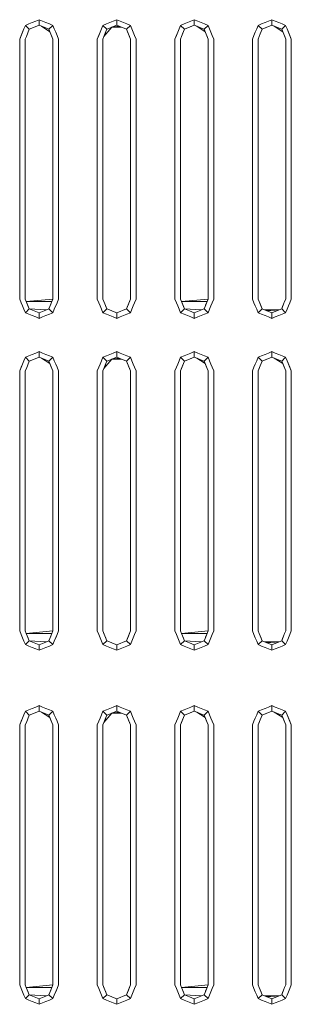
# Model space of a CAD drawing. Header units: millimetres. Extents: x -261 to 187, y -214 to 106.
# Tile 594 of 656: x -216.29 to -216.045, y 11.396 to 12.288. Entities that reach past the tile are written whole.
import ezdxf

# ---------------------------------------------------------------- set-up
doc = ezdxf.new("R2010")
doc.units = ezdxf.units.MM
doc.header["$LTSCALE"] = 0.005
doc.header["$MEASUREMENT"] = 0
doc.layers.add('IFC-Elemento construtivo genérico-Contorno', color=9, linetype='Continuous', lineweight=5)

msp = doc.modelspace()

# ---------------------------------------------------------------- linework, layer by layer
at = {"layer": 'IFC-Elemento construtivo genérico-Contorno', "lineweight": 5}
for p, q in [((-216.27589, 12.2869), (-216.2728, 12.28818)), ((-216.2728, 12.28317), (-216.2728, 12.28818)), ((-216.2728, 12.28818), (-216.26969, 12.2869)), ((-216.20576, 12.2869), (-216.20266, 12.28818)), ((-216.20266, 12.28317), (-216.20266, 12.28818)), ((-216.20266, 12.28818), (-216.19956, 12.2869)), ((-216.13563, 12.2869), (-216.13253, 12.28818)), ((-216.13253, 12.28317), (-216.13253, 12.28818)), ((-216.13253, 12.28818), (-216.12943, 12.2869)), ((-216.06549, 12.2869), (-216.06239, 12.28818)), ((-216.06239, 12.28317), (-216.06239, 12.28818)), ((-216.06239, 12.28818), (-216.05929, 12.2869)), ((-216.29033, 12.27065), (-216.28648, 12.27995)), ((-216.28776, 12.27685), (-216.28648, 12.27995)), ((-216.28648, 12.27995), (-216.28519, 12.28305)), ((-216.28519, 12.28305), (-216.28209, 12.28433)), ((-216.28519, 12.28305), (-216.28165, 12.27951)), ((-216.28434, 12.273), (-216.28165, 12.27951)), ((-216.28337, 12.27536), (-216.28165, 12.27951)), ((-216.28209, 12.28433), (-216.27899, 12.28562)), ((-216.28165, 12.27951), (-216.2728, 12.28317)), ((-216.28165, 12.27951), (-216.27944, 12.28043)), ((-216.27944, 12.28043), (-216.27722, 12.28134)), ((-216.27899, 12.28562), (-216.27589, 12.2869)), ((-216.27722, 12.28134), (-216.27501, 12.28226)), ((-216.27501, 12.28226), (-216.2728, 12.28317)), ((-216.2728, 12.28317), (-216.26837, 12.28134)), ((-216.2728, 12.28317), (-216.27058, 12.28226)), ((-216.27058, 12.28226), (-216.26302, 12.27729)), ((-216.27058, 12.28226), (-216.26837, 12.28134)), ((-216.26969, 12.2869), (-216.2666, 12.28562)), ((-216.26837, 12.28134), (-216.26394, 12.27951)), ((-216.26837, 12.28134), (-216.26615, 12.28043)), ((-216.2666, 12.28562), (-216.2635, 12.28433)), ((-216.26615, 12.28043), (-216.26394, 12.27951)), ((-216.26394, 12.27951), (-216.2604, 12.28305)), ((-216.26394, 12.27951), (-216.26302, 12.27729)), ((-216.26394, 12.27951), (-216.2621, 12.27508)), ((-216.2635, 12.28433), (-216.2604, 12.28305)), ((-216.2604, 12.28305), (-216.25911, 12.27995)), ((-216.25911, 12.27995), (-216.25783, 12.27685)), ((-216.21763, 12.27685), (-216.21634, 12.27995)), ((-216.21634, 12.27995), (-216.21506, 12.28305)), ((-216.21506, 12.28305), (-216.21196, 12.28433)), ((-216.21506, 12.28305), (-216.21152, 12.27951)), ((-216.21421, 12.273), (-216.20709, 12.28134)), ((-216.21238, 12.27743), (-216.21152, 12.27951)), ((-216.21196, 12.28433), (-216.20886, 12.28562)), ((-216.21152, 12.27951), (-216.20709, 12.28134)), ((-216.21152, 12.27951), (-216.2093, 12.28043)), ((-216.2093, 12.28043), (-216.20709, 12.28134)), ((-216.20886, 12.28562), (-216.20576, 12.2869)), ((-216.20709, 12.28134), (-216.20266, 12.28317)), ((-216.20709, 12.28134), (-216.20045, 12.28226)), ((-216.20709, 12.28134), (-216.20488, 12.28226)), ((-216.20709, 12.28134), (-216.19823, 12.28134)), ((-216.20488, 12.28226), (-216.20266, 12.28317)), ((-216.20266, 12.28317), (-216.20045, 12.28226)), ((-216.20266, 12.28317), (-216.19823, 12.28134)), ((-216.20045, 12.28226), (-216.19823, 12.28134)), ((-216.19956, 12.2869), (-216.19646, 12.28562)), ((-216.19823, 12.28134), (-216.1938, 12.27951)), ((-216.19823, 12.28134), (-216.19602, 12.28043)), ((-216.19646, 12.28562), (-216.19336, 12.28433)), ((-216.19602, 12.28043), (-216.1938, 12.27951)), ((-216.1938, 12.27951), (-216.19026, 12.28305)), ((-216.1938, 12.27951), (-216.19289, 12.27729)), ((-216.1938, 12.27951), (-216.19014, 12.27065)), ((-216.19336, 12.28433), (-216.19026, 12.28305)), ((-216.19026, 12.28305), (-216.18898, 12.27995)), ((-216.18898, 12.27995), (-216.1877, 12.27685)), ((-216.14749, 12.27685), (-216.14621, 12.27995)), ((-216.14621, 12.27995), (-216.14492, 12.28305)), ((-216.14492, 12.28305), (-216.14183, 12.28433)), ((-216.14492, 12.28305), (-216.14138, 12.27951)), ((-216.1431, 12.27536), (-216.14138, 12.27951)), ((-216.14183, 12.28433), (-216.13873, 12.28562)), ((-216.14138, 12.27951), (-216.13253, 12.28317)), ((-216.14138, 12.27951), (-216.13917, 12.28043)), ((-216.13917, 12.28043), (-216.13696, 12.28134)), ((-216.13873, 12.28562), (-216.13563, 12.2869)), ((-216.13696, 12.28134), (-216.13474, 12.28226)), ((-216.13474, 12.28226), (-216.13253, 12.28317)), ((-216.13253, 12.28317), (-216.1281, 12.28134)), ((-216.13253, 12.28317), (-216.13031, 12.28226)), ((-216.13031, 12.28226), (-216.12275, 12.27729)), ((-216.13031, 12.28226), (-216.1281, 12.28134)), ((-216.12943, 12.2869), (-216.12633, 12.28562)), ((-216.1281, 12.28134), (-216.12367, 12.27951)), ((-216.1281, 12.28134), (-216.12588, 12.28043)), ((-216.12633, 12.28562), (-216.12323, 12.28433)), ((-216.12588, 12.28043), (-216.12367, 12.27951)), ((-216.12367, 12.27951), (-216.12013, 12.28305)), ((-216.12367, 12.27951), (-216.12275, 12.27729)), ((-216.12367, 12.27951), (-216.12184, 12.27508)), ((-216.12323, 12.28433), (-216.12013, 12.28305)), ((-216.12013, 12.28305), (-216.11884, 12.27995)), ((-216.11884, 12.27995), (-216.11756, 12.27685)), ((-216.07736, 12.27685), (-216.07608, 12.27995)), ((-216.07608, 12.27995), (-216.07479, 12.28305)), ((-216.07479, 12.28305), (-216.07169, 12.28433)), ((-216.07479, 12.28305), (-216.07125, 12.27951)), ((-216.07297, 12.27536), (-216.07125, 12.27951)), ((-216.07169, 12.28433), (-216.06859, 12.28562)), ((-216.07125, 12.27951), (-216.06239, 12.28317)), ((-216.07125, 12.27951), (-216.06904, 12.28043)), ((-216.06904, 12.28043), (-216.06682, 12.28134)), ((-216.06859, 12.28562), (-216.06549, 12.2869)), ((-216.06682, 12.28134), (-216.06461, 12.28226)), ((-216.06461, 12.28226), (-216.06239, 12.28317)), ((-216.06239, 12.28317), (-216.06018, 12.28226)), ((-216.06018, 12.28226), (-216.05262, 12.27729)), ((-216.06018, 12.28226), (-216.05575, 12.28043)), ((-216.06018, 12.28226), (-216.05797, 12.28134)), ((-216.05929, 12.2869), (-216.05619, 12.28562)), ((-216.05797, 12.28134), (-216.05575, 12.28043)), ((-216.05619, 12.28562), (-216.05309, 12.28433)), ((-216.05575, 12.28043), (-216.05354, 12.27951)), ((-216.05354, 12.27951), (-216.05, 12.28305)), ((-216.05354, 12.27951), (-216.05262, 12.27729)), ((-216.05354, 12.27951), (-216.0517, 12.27508)), ((-216.05309, 12.28433), (-216.05, 12.28305)), ((-216.05, 12.28305), (-216.04871, 12.27995)), ((-216.04871, 12.27995), (-216.04743, 12.27685)), ((-216.04871, 12.27995), (-216.04486, 12.27065)), ((-216.04871, 12.27995), (-216.04622, 12.27394)), ((-216.29033, 12.27065), (-216.28896, 12.27394)), ((-216.29033, 12.0352), (-216.29033, 12.27065)), ((-216.28896, 12.27394), (-216.28776, 12.27685)), ((-216.28532, 12.27065), (-216.28434, 12.273)), ((-216.28532, 12.0352), (-216.28532, 12.27065)), ((-216.28434, 12.273), (-216.28337, 12.27536)), ((-216.26302, 12.27729), (-216.26119, 12.27287)), ((-216.2621, 12.27508), (-216.26027, 12.27065)), ((-216.26119, 12.27287), (-216.26027, 12.27065)), ((-216.26027, 12.0352), (-216.26027, 12.27065)), ((-216.25783, 12.27685), (-216.25662, 12.27394)), ((-216.25662, 12.27394), (-216.25526, 12.27065)), ((-216.25526, 12.0352), (-216.25526, 12.27065)), ((-216.2202, 12.27065), (-216.21763, 12.27685)), ((-216.2202, 12.27065), (-216.21883, 12.27394)), ((-216.2202, 12.0352), (-216.2202, 12.27065)), ((-216.21883, 12.27394), (-216.21763, 12.27685)), ((-216.21519, 12.27065), (-216.21421, 12.273)), ((-216.21519, 12.0352), (-216.21519, 12.27065)), ((-216.21421, 12.273), (-216.21238, 12.27743)), ((-216.21421, 12.273), (-216.21324, 12.27536)), ((-216.21324, 12.27536), (-216.21238, 12.27743)), ((-216.19289, 12.27729), (-216.19197, 12.27508)), ((-216.19197, 12.27508), (-216.19105, 12.27287)), ((-216.19105, 12.27287), (-216.19014, 12.27065)), ((-216.19014, 12.0352), (-216.19014, 12.27065)), ((-216.1877, 12.27685), (-216.18649, 12.27394)), ((-216.18649, 12.27394), (-216.18513, 12.27065)), ((-216.18513, 12.0352), (-216.18513, 12.27065)), ((-216.15006, 12.27065), (-216.14749, 12.27685)), ((-216.15006, 12.27065), (-216.1487, 12.27394)), ((-216.15006, 12.0352), (-216.15006, 12.27065)), ((-216.1487, 12.27394), (-216.14749, 12.27685)), ((-216.14505, 12.27065), (-216.1431, 12.27536)), ((-216.14505, 12.27065), (-216.14408, 12.273)), ((-216.14505, 12.0352), (-216.14505, 12.27065)), ((-216.14408, 12.273), (-216.14224, 12.27743)), ((-216.12275, 12.27729), (-216.12092, 12.27287)), ((-216.12184, 12.27508), (-216.12, 12.27065)), ((-216.12092, 12.27287), (-216.12, 12.27065)), ((-216.12, 12.0352), (-216.12, 12.27065)), ((-216.11756, 12.27685), (-216.11636, 12.27394)), ((-216.11636, 12.27394), (-216.11499, 12.27065)), ((-216.11499, 12.0352), (-216.11499, 12.27065)), ((-216.07993, 12.27065), (-216.07856, 12.27394)), ((-216.07993, 12.0352), (-216.07993, 12.27065)), ((-216.07856, 12.27394), (-216.07736, 12.27685)), ((-216.07492, 12.27065), (-216.07297, 12.27536)), ((-216.07492, 12.27065), (-216.07394, 12.273)), ((-216.07492, 12.0352), (-216.07492, 12.27065)), ((-216.07394, 12.273), (-216.07297, 12.27536)), ((-216.05262, 12.27729), (-216.05079, 12.27287)), ((-216.0517, 12.27508), (-216.04987, 12.27065)), ((-216.05079, 12.27287), (-216.04987, 12.27065)), ((-216.04987, 12.0352), (-216.04987, 12.27065)), ((-216.04743, 12.27685), (-216.04622, 12.27394)), ((-216.04622, 12.27394), (-216.04486, 12.27065)), ((-216.04486, 12.0352), (-216.04486, 12.27065)), ((-216.29033, 12.0352), (-216.28896, 12.03191)), ((-216.28896, 12.03191), (-216.28776, 12.029)), ((-216.28532, 12.0352), (-216.2844, 12.03299)), ((-216.2844, 12.03299), (-216.26027, 12.0352)), ((-216.2844, 12.03299), (-216.28348, 12.03078)), ((-216.2844, 12.03299), (-216.28257, 12.02856)), ((-216.2844, 12.03299), (-216.26124, 12.03285)), ((-216.28348, 12.03078), (-216.28165, 12.02635)), ((-216.26308, 12.02842), (-216.26124, 12.03285)), ((-216.26308, 12.02842), (-216.26222, 12.0305)), ((-216.26222, 12.0305), (-216.26124, 12.03285)), ((-216.26124, 12.03285), (-216.26027, 12.0352)), ((-216.25911, 12.02591), (-216.25662, 12.03191)), ((-216.25783, 12.029), (-216.25662, 12.03191)), ((-216.25662, 12.03191), (-216.25526, 12.0352)), ((-216.2202, 12.0352), (-216.21883, 12.03191)), ((-216.21883, 12.03191), (-216.21763, 12.029)), ((-216.21519, 12.0352), (-216.21427, 12.03299)), ((-216.21519, 12.0352), (-216.21335, 12.03078)), ((-216.21427, 12.03299), (-216.21335, 12.03078)), ((-216.21335, 12.03078), (-216.21152, 12.02635)), ((-216.21335, 12.03078), (-216.21243, 12.02856)), ((-216.1938, 12.02635), (-216.19014, 12.0352)), ((-216.1938, 12.02635), (-216.19111, 12.03285)), ((-216.1938, 12.02635), (-216.19208, 12.0305)), ((-216.19295, 12.02842), (-216.19208, 12.0305)), ((-216.19208, 12.0305), (-216.19111, 12.03285)), ((-216.19111, 12.03285), (-216.19014, 12.0352)), ((-216.1877, 12.029), (-216.18649, 12.03191)), ((-216.18649, 12.03191), (-216.18513, 12.0352)), ((-216.15006, 12.0352), (-216.1487, 12.03191)), ((-216.1487, 12.03191), (-216.14749, 12.029)), ((-216.14505, 12.0352), (-216.14413, 12.03299)), ((-216.14413, 12.03299), (-216.12, 12.0352)), ((-216.14413, 12.03299), (-216.14322, 12.03078)), ((-216.14413, 12.03299), (-216.1423, 12.02856)), ((-216.14413, 12.03299), (-216.12098, 12.03285)), ((-216.14322, 12.03078), (-216.14138, 12.02635)), ((-216.12281, 12.02842), (-216.12098, 12.03285)), ((-216.12281, 12.02842), (-216.12195, 12.0305)), ((-216.12195, 12.0305), (-216.12098, 12.03285)), ((-216.12098, 12.03285), (-216.12, 12.0352)), ((-216.11756, 12.029), (-216.11636, 12.03191)), ((-216.11636, 12.03191), (-216.11499, 12.0352)), ((-216.07993, 12.0352), (-216.07856, 12.03191)), ((-216.07856, 12.03191), (-216.07736, 12.029)), ((-216.07492, 12.0352), (-216.074, 12.03299)), ((-216.074, 12.03299), (-216.07308, 12.03078)), ((-216.074, 12.03299), (-216.07217, 12.02856)), ((-216.07308, 12.03078), (-216.07125, 12.02635)), ((-216.05354, 12.02635), (-216.05182, 12.0305)), ((-216.05268, 12.02842), (-216.05182, 12.0305)), ((-216.05182, 12.0305), (-216.05084, 12.03285)), ((-216.05084, 12.03285), (-216.04987, 12.0352)), ((-216.04743, 12.029), (-216.04622, 12.03191)), ((-216.04622, 12.03191), (-216.04486, 12.0352)), ((-216.28776, 12.029), (-216.28648, 12.02591)), ((-216.28648, 12.02591), (-216.28519, 12.02281)), ((-216.28519, 12.02281), (-216.28165, 12.02635)), ((-216.28519, 12.02281), (-216.28209, 12.02152)), ((-216.28257, 12.02856), (-216.28165, 12.02635)), ((-216.28209, 12.02152), (-216.27899, 12.02024)), ((-216.28165, 12.02635), (-216.27722, 12.02451)), ((-216.28165, 12.02635), (-216.26615, 12.02543)), ((-216.27899, 12.02024), (-216.27589, 12.01896)), ((-216.27722, 12.02451), (-216.2728, 12.02268)), ((-216.2728, 12.02268), (-216.26837, 12.02451)), ((-216.2728, 12.01767), (-216.2728, 12.02268)), ((-216.26969, 12.01896), (-216.2666, 12.02024)), ((-216.26837, 12.02451), (-216.26394, 12.02635)), ((-216.2666, 12.02024), (-216.2635, 12.02152)), ((-216.26615, 12.02543), (-216.26394, 12.02635)), ((-216.26394, 12.02635), (-216.26308, 12.02842)), ((-216.26394, 12.02635), (-216.2604, 12.02281)), ((-216.2635, 12.02152), (-216.2604, 12.02281)), ((-216.2604, 12.02281), (-216.25911, 12.02591)), ((-216.25911, 12.02591), (-216.25783, 12.029)), ((-216.21763, 12.029), (-216.21634, 12.02591)), ((-216.21634, 12.02591), (-216.21506, 12.02281)), ((-216.21506, 12.02281), (-216.21152, 12.02635)), ((-216.21506, 12.02281), (-216.21196, 12.02152)), ((-216.21243, 12.02856), (-216.21152, 12.02635)), ((-216.21196, 12.02152), (-216.20886, 12.02024)), ((-216.21152, 12.02635), (-216.20709, 12.02451)), ((-216.21152, 12.02635), (-216.2093, 12.02543)), ((-216.2093, 12.02543), (-216.20488, 12.0236)), ((-216.20886, 12.02024), (-216.20576, 12.01896)), ((-216.20709, 12.02451), (-216.20266, 12.02268)), ((-216.20488, 12.0236), (-216.20266, 12.02268)), ((-216.20266, 12.02268), (-216.1938, 12.02635)), ((-216.20266, 12.02268), (-216.20045, 12.0236)), ((-216.20266, 12.01767), (-216.20266, 12.02268)), ((-216.19956, 12.01896), (-216.19646, 12.02024)), ((-216.19646, 12.02024), (-216.19336, 12.02152)), ((-216.19602, 12.02543), (-216.1938, 12.02635)), ((-216.1938, 12.02635), (-216.19295, 12.02842)), ((-216.1938, 12.02635), (-216.19026, 12.02281)), ((-216.19336, 12.02152), (-216.19026, 12.02281)), ((-216.19026, 12.02281), (-216.18898, 12.02591)), ((-216.18898, 12.02591), (-216.1877, 12.029)), ((-216.14749, 12.029), (-216.14621, 12.02591)), ((-216.14621, 12.02591), (-216.14492, 12.02281)), ((-216.14492, 12.02281), (-216.14138, 12.02635)), ((-216.14492, 12.02281), (-216.14183, 12.02152)), ((-216.1423, 12.02856), (-216.14138, 12.02635)), ((-216.14183, 12.02152), (-216.13873, 12.02024)), ((-216.14138, 12.02635), (-216.13696, 12.02451)), ((-216.14138, 12.02635), (-216.12588, 12.02543)), ((-216.13873, 12.02024), (-216.13563, 12.01896)), ((-216.13696, 12.02451), (-216.13253, 12.02268)), ((-216.13253, 12.02268), (-216.1281, 12.02451)), ((-216.13253, 12.01767), (-216.13253, 12.02268)), ((-216.12943, 12.01896), (-216.12633, 12.02024)), ((-216.1281, 12.02451), (-216.12367, 12.02635)), ((-216.12633, 12.02024), (-216.12323, 12.02152)), ((-216.12588, 12.02543), (-216.12367, 12.02635)), ((-216.12367, 12.02635), (-216.12281, 12.02842)), ((-216.12367, 12.02635), (-216.12013, 12.02281)), ((-216.12323, 12.02152), (-216.12013, 12.02281)), ((-216.12013, 12.02281), (-216.11884, 12.02591)), ((-216.11884, 12.02591), (-216.11756, 12.029)), ((-216.07736, 12.029), (-216.07608, 12.02591)), ((-216.07608, 12.02591), (-216.07479, 12.02281)), ((-216.07479, 12.02281), (-216.07125, 12.02635)), ((-216.07479, 12.02281), (-216.07169, 12.02152)), ((-216.07217, 12.02856), (-216.07125, 12.02635)), ((-216.07169, 12.02152), (-216.06859, 12.02024)), ((-216.07125, 12.02635), (-216.06682, 12.02451)), ((-216.07125, 12.02635), (-216.06904, 12.02543)), ((-216.06904, 12.02543), (-216.05575, 12.02543)), ((-216.06859, 12.02024), (-216.06549, 12.01896)), ((-216.06682, 12.02451), (-216.05574, 12.02543)), ((-216.06682, 12.02451), (-216.06239, 12.02268)), ((-216.06682, 12.02451), (-216.06461, 12.0236)), ((-216.06461, 12.0236), (-216.06239, 12.02268)), ((-216.06239, 12.02268), (-216.05797, 12.02451)), ((-216.06239, 12.02268), (-216.06018, 12.0236)), ((-216.06239, 12.01767), (-216.06239, 12.02268)), ((-216.06018, 12.0236), (-216.05797, 12.02451)), ((-216.05929, 12.01896), (-216.05619, 12.02024)), ((-216.05797, 12.02451), (-216.05354, 12.02635)), ((-216.05797, 12.02451), (-216.05575, 12.02543)), ((-216.05619, 12.02024), (-216.05309, 12.02152)), ((-216.05575, 12.02543), (-216.05354, 12.02635)), ((-216.05354, 12.02635), (-216.05268, 12.02842)), ((-216.05354, 12.02635), (-216.05, 12.02281)), ((-216.05309, 12.02152), (-216.05, 12.02281)), ((-216.05, 12.02281), (-216.04871, 12.02591)), ((-216.04871, 12.02591), (-216.04743, 12.029)), ((-216.27589, 12.01896), (-216.2728, 12.01767)), ((-216.2728, 12.01767), (-216.26969, 12.01896)), ((-216.20576, 12.01896), (-216.20266, 12.01767)), ((-216.20266, 12.01767), (-216.19956, 12.01896)), ((-216.13563, 12.01896), (-216.13253, 12.01767)), ((-216.13253, 12.01767), (-216.12943, 12.01896)), ((-216.06549, 12.01896), (-216.06239, 12.01767)), ((-216.06239, 12.01767), (-216.05929, 12.01896)), ((-216.28209, 11.98376), (-216.27899, 11.98504)), ((-216.27899, 11.98504), (-216.27589, 11.98633)), ((-216.27589, 11.98633), (-216.2728, 11.98761)), ((-216.2728, 11.9826), (-216.2728, 11.98761)), ((-216.2728, 11.98761), (-216.26969, 11.98633)), ((-216.26969, 11.98633), (-216.2666, 11.98504)), ((-216.2666, 11.98504), (-216.2635, 11.98376)), ((-216.21196, 11.98376), (-216.20886, 11.98504)), ((-216.20886, 11.98504), (-216.20576, 11.98633)), ((-216.20576, 11.98633), (-216.20266, 11.98761)), ((-216.20266, 11.9826), (-216.20266, 11.98761)), ((-216.20266, 11.98761), (-216.19956, 11.98633)), ((-216.19956, 11.98633), (-216.19646, 11.98504)), ((-216.19646, 11.98504), (-216.19336, 11.98376)), ((-216.14183, 11.98376), (-216.13873, 11.98504)), ((-216.13873, 11.98504), (-216.13563, 11.98633)), ((-216.13563, 11.98633), (-216.13253, 11.98761)), ((-216.13253, 11.9826), (-216.13253, 11.98761)), ((-216.13253, 11.98761), (-216.12943, 11.98633)), ((-216.12943, 11.98633), (-216.12633, 11.98504)), ((-216.12633, 11.98504), (-216.12323, 11.98376)), ((-216.07169, 11.98376), (-216.06859, 11.98504)), ((-216.06859, 11.98504), (-216.06549, 11.98633)), ((-216.06549, 11.98633), (-216.06239, 11.98761)), ((-216.06239, 11.9826), (-216.06239, 11.98761)), ((-216.06239, 11.98761), (-216.05929, 11.98633)), ((-216.05929, 11.98633), (-216.05619, 11.98504)), ((-216.05619, 11.98504), (-216.05309, 11.98376)), ((-216.29033, 11.97008), (-216.28648, 11.97938)), ((-216.28896, 11.97337), (-216.28776, 11.97628)), ((-216.28776, 11.97628), (-216.28648, 11.97938)), ((-216.28648, 11.97938), (-216.28519, 11.98248)), ((-216.28519, 11.98248), (-216.28209, 11.98376)), ((-216.28519, 11.98248), (-216.28165, 11.97893)), ((-216.28434, 11.97243), (-216.28165, 11.97893)), ((-216.28337, 11.97478), (-216.28165, 11.97893)), ((-216.28165, 11.97893), (-216.2728, 11.9826)), ((-216.28165, 11.97893), (-216.27944, 11.97985)), ((-216.27944, 11.97985), (-216.27722, 11.98077)), ((-216.27722, 11.98077), (-216.27501, 11.98169)), ((-216.27501, 11.98169), (-216.2728, 11.9826)), ((-216.2728, 11.9826), (-216.26837, 11.98077)), ((-216.2728, 11.9826), (-216.27058, 11.98169)), ((-216.27058, 11.98169), (-216.26302, 11.97672)), ((-216.27058, 11.98169), (-216.26837, 11.98077)), ((-216.26837, 11.98077), (-216.26394, 11.97893)), ((-216.26837, 11.98077), (-216.26615, 11.97985)), ((-216.26615, 11.97985), (-216.26394, 11.97893)), ((-216.26394, 11.97893), (-216.2604, 11.98248)), ((-216.26394, 11.97893), (-216.26302, 11.97672)), ((-216.26394, 11.97893), (-216.2621, 11.97451)), ((-216.2635, 11.98376), (-216.2604, 11.98248)), ((-216.26302, 11.97672), (-216.26119, 11.97229)), ((-216.2604, 11.98248), (-216.25911, 11.97938)), ((-216.25911, 11.97938), (-216.25783, 11.97628)), ((-216.25783, 11.97628), (-216.25662, 11.97337)), ((-216.2202, 11.97008), (-216.21763, 11.97628)), ((-216.21883, 11.97337), (-216.21763, 11.97628)), ((-216.21763, 11.97628), (-216.21634, 11.97938)), ((-216.21634, 11.97938), (-216.21506, 11.98248)), ((-216.21506, 11.98248), (-216.21196, 11.98376)), ((-216.21506, 11.98248), (-216.21152, 11.97893)), ((-216.21421, 11.97243), (-216.20709, 11.98077)), ((-216.21421, 11.97243), (-216.21238, 11.97686)), ((-216.21324, 11.97478), (-216.21238, 11.97686)), ((-216.21238, 11.97686), (-216.21152, 11.97893)), ((-216.21152, 11.97893), (-216.20709, 11.98077)), ((-216.21152, 11.97893), (-216.2093, 11.97985)), ((-216.2093, 11.97985), (-216.20709, 11.98077)), ((-216.20709, 11.98077), (-216.20266, 11.9826)), ((-216.20709, 11.98077), (-216.20045, 11.98169)), ((-216.20709, 11.98077), (-216.20488, 11.98169)), ((-216.20709, 11.98077), (-216.19823, 11.98077)), ((-216.20488, 11.98169), (-216.20266, 11.9826)), ((-216.20266, 11.9826), (-216.20045, 11.98169)), ((-216.20266, 11.9826), (-216.19823, 11.98077)), ((-216.20045, 11.98169), (-216.19823, 11.98077)), ((-216.19823, 11.98077), (-216.1938, 11.97893)), ((-216.19823, 11.98077), (-216.19602, 11.97985)), ((-216.19602, 11.97985), (-216.1938, 11.97893)), ((-216.1938, 11.97893), (-216.19026, 11.98248)), ((-216.1938, 11.97893), (-216.19289, 11.97672)), ((-216.1938, 11.97893), (-216.19014, 11.97008)), ((-216.19336, 11.98376), (-216.19026, 11.98248)), ((-216.19289, 11.97672), (-216.19197, 11.97451)), ((-216.19026, 11.98248), (-216.18898, 11.97938)), ((-216.18898, 11.97938), (-216.1877, 11.97628)), ((-216.1877, 11.97628), (-216.18649, 11.97337)), ((-216.15006, 11.97008), (-216.14749, 11.97628)), ((-216.1487, 11.97337), (-216.14749, 11.97628)), ((-216.14749, 11.97628), (-216.14621, 11.97938)), ((-216.14621, 11.97938), (-216.14492, 11.98248)), ((-216.14492, 11.98248), (-216.14183, 11.98376)), ((-216.14492, 11.98248), (-216.14138, 11.97893)), ((-216.14408, 11.97243), (-216.14224, 11.97686)), ((-216.1431, 11.97478), (-216.14138, 11.97893)), ((-216.14138, 11.97893), (-216.13253, 11.9826)), ((-216.14138, 11.97893), (-216.13917, 11.97985)), ((-216.13917, 11.97985), (-216.13696, 11.98077)), ((-216.13696, 11.98077), (-216.13474, 11.98169)), ((-216.13474, 11.98169), (-216.13253, 11.9826)), ((-216.13253, 11.9826), (-216.1281, 11.98077)), ((-216.13253, 11.9826), (-216.13031, 11.98169)), ((-216.13031, 11.98169), (-216.12275, 11.97672)), ((-216.13031, 11.98169), (-216.1281, 11.98077)), ((-216.1281, 11.98077), (-216.12367, 11.97893)), ((-216.1281, 11.98077), (-216.12588, 11.97985)), ((-216.12588, 11.97985), (-216.12367, 11.97893)), ((-216.12367, 11.97893), (-216.12013, 11.98248)), ((-216.12367, 11.97893), (-216.12275, 11.97672)), ((-216.12367, 11.97893), (-216.12184, 11.97451)), ((-216.12323, 11.98376), (-216.12013, 11.98248)), ((-216.12275, 11.97672), (-216.12092, 11.97229)), ((-216.12013, 11.98248), (-216.11884, 11.97938)), ((-216.11884, 11.97938), (-216.11756, 11.97628)), ((-216.11756, 11.97628), (-216.11636, 11.97337)), ((-216.07856, 11.97337), (-216.07736, 11.97628)), ((-216.07736, 11.97628), (-216.07608, 11.97938)), ((-216.07608, 11.97938), (-216.07479, 11.98248)), ((-216.07479, 11.98248), (-216.07169, 11.98376)), ((-216.07479, 11.98248), (-216.07125, 11.97893)), ((-216.07297, 11.97478), (-216.07125, 11.97893)), ((-216.07125, 11.97893), (-216.06239, 11.9826)), ((-216.07125, 11.97893), (-216.06904, 11.97985)), ((-216.06904, 11.97985), (-216.06682, 11.98077)), ((-216.06682, 11.98077), (-216.06461, 11.98169)), ((-216.06461, 11.98169), (-216.06239, 11.9826)), ((-216.06239, 11.9826), (-216.06018, 11.98169)), ((-216.06018, 11.98169), (-216.05262, 11.97672)), ((-216.06018, 11.98169), (-216.05575, 11.97985)), ((-216.06018, 11.98169), (-216.05797, 11.98077)), ((-216.05797, 11.98077), (-216.05575, 11.97985)), ((-216.05575, 11.97985), (-216.05354, 11.97893)), ((-216.05354, 11.97893), (-216.05, 11.98248)), ((-216.05354, 11.97893), (-216.05262, 11.97672)), ((-216.05354, 11.97893), (-216.0517, 11.97451)), ((-216.05309, 11.98376), (-216.05, 11.98248)), ((-216.05262, 11.97672), (-216.05079, 11.97229)), ((-216.05, 11.98248), (-216.04871, 11.97938)), ((-216.04871, 11.97938), (-216.04743, 11.97628)), ((-216.04871, 11.97938), (-216.04486, 11.97008)), ((-216.04871, 11.97938), (-216.04622, 11.97337)), ((-216.04743, 11.97628), (-216.04622, 11.97337)), ((-216.29033, 11.97008), (-216.28896, 11.97337)), ((-216.29033, 11.73463), (-216.29033, 11.97008)), ((-216.28532, 11.97008), (-216.28434, 11.97243)), ((-216.28532, 11.73463), (-216.28532, 11.97008)), ((-216.28434, 11.97243), (-216.28337, 11.97478)), ((-216.2621, 11.97451), (-216.26027, 11.97008)), ((-216.26119, 11.97229), (-216.26027, 11.97008)), ((-216.26027, 11.73463), (-216.26027, 11.97008)), ((-216.25662, 11.97337), (-216.25526, 11.97008)), ((-216.25526, 11.73463), (-216.25526, 11.97008)), ((-216.2202, 11.97008), (-216.21883, 11.97337)), ((-216.2202, 11.73463), (-216.2202, 11.97008)), ((-216.21519, 11.97008), (-216.21421, 11.97243)), ((-216.21519, 11.73463), (-216.21519, 11.97008)), ((-216.21421, 11.97243), (-216.21324, 11.97478)), ((-216.19197, 11.97451), (-216.19105, 11.97229)), ((-216.19105, 11.97229), (-216.19014, 11.97008)), ((-216.19014, 11.73463), (-216.19014, 11.97008)), ((-216.18649, 11.97337), (-216.18513, 11.97008)), ((-216.18513, 11.73463), (-216.18513, 11.97008)), ((-216.15006, 11.97008), (-216.1487, 11.97337)), ((-216.15006, 11.73463), (-216.15006, 11.97008)), ((-216.14505, 11.97008), (-216.1431, 11.97478)), ((-216.14505, 11.97008), (-216.14408, 11.97243)), ((-216.14505, 11.73463), (-216.14505, 11.97008)), ((-216.12184, 11.97451), (-216.12, 11.97008)), ((-216.12092, 11.97229), (-216.12, 11.97008)), ((-216.12, 11.73463), (-216.12, 11.97008)), ((-216.11636, 11.97337), (-216.11499, 11.97008)), ((-216.11499, 11.73463), (-216.11499, 11.97008)), ((-216.07993, 11.97008), (-216.07856, 11.97337)), ((-216.07993, 11.73463), (-216.07993, 11.97008)), ((-216.07492, 11.97008), (-216.07297, 11.97478)), ((-216.07492, 11.97008), (-216.07394, 11.97243)), ((-216.07492, 11.73463), (-216.07492, 11.97008)), ((-216.07394, 11.97243), (-216.07297, 11.97478)), ((-216.0517, 11.97451), (-216.04987, 11.97008)), ((-216.05079, 11.97229), (-216.04987, 11.97008)), ((-216.04987, 11.73463), (-216.04987, 11.97008)), ((-216.04622, 11.97337), (-216.04486, 11.97008)), ((-216.04486, 11.73463), (-216.04486, 11.97008)), ((-216.29033, 11.73463), (-216.28896, 11.73134)), ((-216.28896, 11.73134), (-216.28776, 11.72843)), ((-216.28776, 11.72843), (-216.28648, 11.72534)), ((-216.28532, 11.73463), (-216.2844, 11.73242)), ((-216.2844, 11.73242), (-216.26027, 11.73463)), ((-216.2844, 11.73242), (-216.28348, 11.7302)), ((-216.2844, 11.73242), (-216.28257, 11.72799)), ((-216.2844, 11.73242), (-216.26124, 11.73228)), ((-216.28348, 11.7302), (-216.28165, 11.72578)), ((-216.28257, 11.72799), (-216.28165, 11.72578)), ((-216.26394, 11.72578), (-216.26308, 11.72785)), ((-216.26308, 11.72785), (-216.26124, 11.73228)), ((-216.26308, 11.72785), (-216.26222, 11.72993)), ((-216.26222, 11.72993), (-216.26124, 11.73228)), ((-216.26124, 11.73228), (-216.26027, 11.73463)), ((-216.25911, 11.72534), (-216.25662, 11.73134)), ((-216.25911, 11.72534), (-216.25783, 11.72843)), ((-216.25783, 11.72843), (-216.25662, 11.73134)), ((-216.25662, 11.73134), (-216.25526, 11.73463)), ((-216.2202, 11.73463), (-216.21883, 11.73134)), ((-216.21883, 11.73134), (-216.21763, 11.72843)), ((-216.21763, 11.72843), (-216.21634, 11.72534)), ((-216.21519, 11.73463), (-216.21427, 11.73242)), ((-216.21519, 11.73463), (-216.21335, 11.7302)), ((-216.21427, 11.73242), (-216.21335, 11.7302)), ((-216.21335, 11.7302), (-216.21152, 11.72578)), ((-216.21335, 11.7302), (-216.21243, 11.72799)), ((-216.21243, 11.72799), (-216.21152, 11.72578)), ((-216.1938, 11.72578), (-216.19014, 11.73463)), ((-216.1938, 11.72578), (-216.19111, 11.73228)), ((-216.1938, 11.72578), (-216.19208, 11.72993)), ((-216.1938, 11.72578), (-216.19295, 11.72785)), ((-216.19295, 11.72785), (-216.19208, 11.72993)), ((-216.19208, 11.72993), (-216.19111, 11.73228)), ((-216.19111, 11.73228), (-216.19014, 11.73463)), ((-216.18898, 11.72534), (-216.1877, 11.72843)), ((-216.1877, 11.72843), (-216.18649, 11.73134)), ((-216.18649, 11.73134), (-216.18513, 11.73463)), ((-216.15006, 11.73463), (-216.1487, 11.73134)), ((-216.1487, 11.73134), (-216.14749, 11.72843)), ((-216.14749, 11.72843), (-216.14621, 11.72534)), ((-216.14505, 11.73463), (-216.14413, 11.73242)), ((-216.14413, 11.73242), (-216.12, 11.73463)), ((-216.14413, 11.73242), (-216.14322, 11.7302)), ((-216.14413, 11.73242), (-216.1423, 11.72799)), ((-216.14413, 11.73242), (-216.12098, 11.73228)), ((-216.14322, 11.7302), (-216.14138, 11.72578)), ((-216.1423, 11.72799), (-216.14138, 11.72578)), ((-216.12367, 11.72578), (-216.12281, 11.72785)), ((-216.12281, 11.72785), (-216.12098, 11.73228)), ((-216.12281, 11.72785), (-216.12195, 11.72993)), ((-216.12195, 11.72993), (-216.12098, 11.73228)), ((-216.12098, 11.73228), (-216.12, 11.73463)), ((-216.11884, 11.72534), (-216.11756, 11.72843)), ((-216.11756, 11.72843), (-216.11636, 11.73134)), ((-216.11636, 11.73134), (-216.11499, 11.73463)), ((-216.07993, 11.73463), (-216.07856, 11.73134)), ((-216.07856, 11.73134), (-216.07736, 11.72843)), ((-216.07736, 11.72843), (-216.07608, 11.72534)), ((-216.07492, 11.73463), (-216.074, 11.73242)), ((-216.074, 11.73242), (-216.07308, 11.7302)), ((-216.074, 11.73242), (-216.07217, 11.72799)), ((-216.07308, 11.7302), (-216.07125, 11.72578)), ((-216.07217, 11.72799), (-216.07125, 11.72578)), ((-216.05354, 11.72578), (-216.05182, 11.72993)), ((-216.05354, 11.72578), (-216.05268, 11.72785)), ((-216.05268, 11.72785), (-216.05182, 11.72993)), ((-216.05182, 11.72993), (-216.05084, 11.73228)), ((-216.05084, 11.73228), (-216.04987, 11.73463)), ((-216.04871, 11.72534), (-216.04743, 11.72843)), ((-216.04743, 11.72843), (-216.04622, 11.73134)), ((-216.04622, 11.73134), (-216.04486, 11.73463)), ((-216.28648, 11.72534), (-216.28519, 11.72223)), ((-216.28519, 11.72223), (-216.28165, 11.72578)), ((-216.28519, 11.72223), (-216.28209, 11.72095)), ((-216.28209, 11.72095), (-216.27899, 11.71967)), ((-216.28165, 11.72578), (-216.27722, 11.72394)), ((-216.28165, 11.72578), (-216.26615, 11.72486)), ((-216.27899, 11.71967), (-216.27589, 11.71838)), ((-216.27722, 11.72394), (-216.2728, 11.72211)), ((-216.27589, 11.71838), (-216.2728, 11.7171)), ((-216.2728, 11.72211), (-216.26837, 11.72394)), ((-216.2728, 11.7171), (-216.2728, 11.72211)), ((-216.2728, 11.7171), (-216.26969, 11.71838)), ((-216.26969, 11.71838), (-216.2666, 11.71967)), ((-216.26837, 11.72394), (-216.26394, 11.72578)), ((-216.2666, 11.71967), (-216.2635, 11.72095)), ((-216.26615, 11.72486), (-216.26394, 11.72578)), ((-216.26394, 11.72578), (-216.2604, 11.72223)), ((-216.2635, 11.72095), (-216.2604, 11.72223)), ((-216.2604, 11.72223), (-216.25911, 11.72534)), ((-216.21634, 11.72534), (-216.21506, 11.72223)), ((-216.21506, 11.72223), (-216.21152, 11.72578)), ((-216.21506, 11.72223), (-216.21196, 11.72095)), ((-216.21196, 11.72095), (-216.20886, 11.71967)), ((-216.21152, 11.72578), (-216.20709, 11.72394)), ((-216.21152, 11.72578), (-216.2093, 11.72486)), ((-216.2093, 11.72486), (-216.20488, 11.72303)), ((-216.20886, 11.71967), (-216.20576, 11.71838)), ((-216.20709, 11.72394), (-216.20266, 11.72211)), ((-216.20576, 11.71838), (-216.20266, 11.7171)), ((-216.20488, 11.72303), (-216.20266, 11.72211)), ((-216.20266, 11.72211), (-216.1938, 11.72578)), ((-216.20266, 11.72211), (-216.20045, 11.72303)), ((-216.20266, 11.7171), (-216.20266, 11.72211)), ((-216.20266, 11.7171), (-216.19956, 11.71838)), ((-216.19956, 11.71838), (-216.19646, 11.71967)), ((-216.19646, 11.71967), (-216.19336, 11.72095)), ((-216.19602, 11.72486), (-216.1938, 11.72578)), ((-216.1938, 11.72578), (-216.19026, 11.72223)), ((-216.19336, 11.72095), (-216.19026, 11.72223)), ((-216.19026, 11.72223), (-216.18898, 11.72534)), ((-216.14621, 11.72534), (-216.14492, 11.72223)), ((-216.14492, 11.72223), (-216.14138, 11.72578)), ((-216.14492, 11.72223), (-216.14183, 11.72095)), ((-216.14183, 11.72095), (-216.13873, 11.71967)), ((-216.14138, 11.72578), (-216.13696, 11.72394)), ((-216.14138, 11.72578), (-216.12588, 11.72486)), ((-216.13873, 11.71967), (-216.13563, 11.71838)), ((-216.13696, 11.72394), (-216.13253, 11.72211)), ((-216.13563, 11.71838), (-216.13253, 11.7171)), ((-216.13253, 11.72211), (-216.1281, 11.72394)), ((-216.13253, 11.7171), (-216.13253, 11.72211)), ((-216.13253, 11.7171), (-216.12943, 11.71838)), ((-216.12943, 11.71838), (-216.12633, 11.71967)), ((-216.1281, 11.72394), (-216.12367, 11.72578)), ((-216.12633, 11.71967), (-216.12323, 11.72095)), ((-216.12588, 11.72486), (-216.12367, 11.72578)), ((-216.12367, 11.72578), (-216.12013, 11.72223)), ((-216.12323, 11.72095), (-216.12013, 11.72223)), ((-216.12013, 11.72223), (-216.11884, 11.72534)), ((-216.07608, 11.72534), (-216.07479, 11.72223)), ((-216.07479, 11.72223), (-216.07125, 11.72578)), ((-216.07479, 11.72223), (-216.07169, 11.72095)), ((-216.07169, 11.72095), (-216.06859, 11.71967)), ((-216.07125, 11.72578), (-216.06682, 11.72394)), ((-216.07125, 11.72578), (-216.06904, 11.72486)), ((-216.06904, 11.72486), (-216.05575, 11.72486)), ((-216.06859, 11.71967), (-216.06549, 11.71838)), ((-216.06682, 11.72394), (-216.05574, 11.72486)), ((-216.06682, 11.72394), (-216.06239, 11.72211)), ((-216.06682, 11.72394), (-216.06461, 11.72303)), ((-216.06549, 11.71838), (-216.06239, 11.7171)), ((-216.06461, 11.72303), (-216.06239, 11.72211)), ((-216.06239, 11.72211), (-216.05797, 11.72394)), ((-216.06239, 11.72211), (-216.06018, 11.72303)), ((-216.06239, 11.7171), (-216.06239, 11.72211)), ((-216.06239, 11.7171), (-216.05929, 11.71838)), ((-216.06018, 11.72303), (-216.05797, 11.72394)), ((-216.05929, 11.71838), (-216.05619, 11.71967)), ((-216.05797, 11.72394), (-216.05354, 11.72578)), ((-216.05797, 11.72394), (-216.05575, 11.72486)), ((-216.05619, 11.71967), (-216.05309, 11.72095)), ((-216.05575, 11.72486), (-216.05354, 11.72578)), ((-216.05354, 11.72578), (-216.05, 11.72223)), ((-216.05309, 11.72095), (-216.05, 11.72223)), ((-216.05, 11.72223), (-216.04871, 11.72534)), ((-216.28209, 11.66315), (-216.27899, 11.66443)), ((-216.27899, 11.66443), (-216.27589, 11.66572)), ((-216.27589, 11.66572), (-216.2728, 11.667)), ((-216.2728, 11.66199), (-216.2728, 11.667)), ((-216.2728, 11.667), (-216.26969, 11.66572)), ((-216.26969, 11.66572), (-216.2666, 11.66443)), ((-216.2666, 11.66443), (-216.2635, 11.66315)), ((-216.21196, 11.66315), (-216.20886, 11.66443)), ((-216.20886, 11.66443), (-216.20576, 11.66572)), ((-216.20576, 11.66572), (-216.20266, 11.667)), ((-216.20266, 11.66199), (-216.20266, 11.667)), ((-216.20266, 11.667), (-216.19956, 11.66572)), ((-216.19956, 11.66572), (-216.19646, 11.66443)), ((-216.19646, 11.66443), (-216.19336, 11.66315)), ((-216.14183, 11.66315), (-216.13873, 11.66443)), ((-216.13873, 11.66443), (-216.13563, 11.66572)), ((-216.13563, 11.66572), (-216.13253, 11.667)), ((-216.13253, 11.66199), (-216.13253, 11.667)), ((-216.13253, 11.667), (-216.12943, 11.66572)), ((-216.12943, 11.66572), (-216.12633, 11.66443)), ((-216.12633, 11.66443), (-216.12323, 11.66315)), ((-216.07169, 11.66315), (-216.06859, 11.66443)), ((-216.06859, 11.66443), (-216.06549, 11.66572)), ((-216.06549, 11.66572), (-216.06239, 11.667)), ((-216.06239, 11.66199), (-216.06239, 11.667)), ((-216.06239, 11.667), (-216.05929, 11.66572)), ((-216.05929, 11.66572), (-216.05619, 11.66443)), ((-216.05619, 11.66443), (-216.05309, 11.66315)), ((-216.29033, 11.64947), (-216.28648, 11.65877)), ((-216.28896, 11.65276), (-216.28776, 11.65567)), ((-216.28776, 11.65567), (-216.28648, 11.65877)), ((-216.28648, 11.65877), (-216.28519, 11.66187)), ((-216.28519, 11.66187), (-216.28209, 11.66315)), ((-216.28519, 11.66187), (-216.28165, 11.65832)), ((-216.28434, 11.65182), (-216.28165, 11.65832)), ((-216.28337, 11.65417), (-216.28165, 11.65832)), ((-216.28165, 11.65832), (-216.2728, 11.66199)), ((-216.28165, 11.65832), (-216.27944, 11.65924)), ((-216.27944, 11.65924), (-216.27722, 11.66016)), ((-216.27722, 11.66016), (-216.27501, 11.66108)), ((-216.27501, 11.66108), (-216.2728, 11.66199)), ((-216.2728, 11.66199), (-216.26837, 11.66016)), ((-216.2728, 11.66199), (-216.27058, 11.66108)), ((-216.27058, 11.66108), (-216.26302, 11.65611)), ((-216.27058, 11.66108), (-216.26837, 11.66016)), ((-216.26837, 11.66016), (-216.26394, 11.65832)), ((-216.26837, 11.66016), (-216.26615, 11.65924)), ((-216.26615, 11.65924), (-216.26394, 11.65832)), ((-216.26394, 11.65832), (-216.2604, 11.66187)), ((-216.26394, 11.65832), (-216.26302, 11.65611)), ((-216.26394, 11.65832), (-216.2621, 11.6539)), ((-216.2635, 11.66315), (-216.2604, 11.66187)), ((-216.26302, 11.65611), (-216.26119, 11.65168)), ((-216.2604, 11.66187), (-216.25911, 11.65877)), ((-216.25911, 11.65877), (-216.25783, 11.65567)), ((-216.25783, 11.65567), (-216.25662, 11.65276)), ((-216.2202, 11.64947), (-216.21763, 11.65567)), ((-216.21883, 11.65276), (-216.21763, 11.65567)), ((-216.21763, 11.65567), (-216.21634, 11.65877)), ((-216.21634, 11.65877), (-216.21506, 11.66187)), ((-216.21506, 11.66187), (-216.21196, 11.66315)), ((-216.21506, 11.66187), (-216.21152, 11.65832)), ((-216.21421, 11.65182), (-216.20709, 11.66016)), ((-216.21421, 11.65182), (-216.21238, 11.65625)), ((-216.21324, 11.65417), (-216.21238, 11.65625)), ((-216.21238, 11.65625), (-216.21152, 11.65832)), ((-216.21152, 11.65832), (-216.20709, 11.66016)), ((-216.21152, 11.65832), (-216.2093, 11.65924)), ((-216.2093, 11.65924), (-216.20709, 11.66016)), ((-216.20709, 11.66016), (-216.20266, 11.66199)), ((-216.20709, 11.66016), (-216.20045, 11.66108)), ((-216.20709, 11.66016), (-216.20488, 11.66108)), ((-216.20709, 11.66016), (-216.19823, 11.66016)), ((-216.20488, 11.66108), (-216.20266, 11.66199)), ((-216.20266, 11.66199), (-216.20045, 11.66108)), ((-216.20266, 11.66199), (-216.19823, 11.66016)), ((-216.20045, 11.66108), (-216.19823, 11.66016)), ((-216.19823, 11.66016), (-216.1938, 11.65832)), ((-216.19823, 11.66016), (-216.19602, 11.65924)), ((-216.19602, 11.65924), (-216.1938, 11.65832)), ((-216.1938, 11.65832), (-216.19026, 11.66187)), ((-216.1938, 11.65832), (-216.19289, 11.65611)), ((-216.1938, 11.65832), (-216.19014, 11.64947)), ((-216.19336, 11.66315), (-216.19026, 11.66187)), ((-216.19289, 11.65611), (-216.19197, 11.6539)), ((-216.19026, 11.66187), (-216.18898, 11.65877)), ((-216.18898, 11.65877), (-216.1877, 11.65567)), ((-216.1877, 11.65567), (-216.18649, 11.65276)), ((-216.15006, 11.64947), (-216.14749, 11.65567)), ((-216.1487, 11.65276), (-216.14749, 11.65567)), ((-216.14749, 11.65567), (-216.14621, 11.65877)), ((-216.14621, 11.65877), (-216.14492, 11.66187)), ((-216.14492, 11.66187), (-216.14183, 11.66315)), ((-216.14492, 11.66187), (-216.14138, 11.65832)), ((-216.14408, 11.65182), (-216.14224, 11.65625)), ((-216.1431, 11.65417), (-216.14138, 11.65832)), ((-216.14138, 11.65832), (-216.13253, 11.66199)), ((-216.14138, 11.65832), (-216.13917, 11.65924)), ((-216.13917, 11.65924), (-216.13696, 11.66016)), ((-216.13696, 11.66016), (-216.13474, 11.66108)), ((-216.13474, 11.66108), (-216.13253, 11.66199)), ((-216.13253, 11.66199), (-216.1281, 11.66016)), ((-216.13253, 11.66199), (-216.13031, 11.66108)), ((-216.13031, 11.66108), (-216.12275, 11.65611)), ((-216.13031, 11.66108), (-216.1281, 11.66016)), ((-216.1281, 11.66016), (-216.12367, 11.65832)), ((-216.1281, 11.66016), (-216.12588, 11.65924)), ((-216.12588, 11.65924), (-216.12367, 11.65832)), ((-216.12367, 11.65832), (-216.12013, 11.66187)), ((-216.12367, 11.65832), (-216.12275, 11.65611)), ((-216.12367, 11.65832), (-216.12184, 11.6539)), ((-216.12323, 11.66315), (-216.12013, 11.66187)), ((-216.12275, 11.65611), (-216.12092, 11.65168)), ((-216.12013, 11.66187), (-216.11884, 11.65877)), ((-216.11884, 11.65877), (-216.11756, 11.65567)), ((-216.11756, 11.65567), (-216.11636, 11.65276)), ((-216.07856, 11.65276), (-216.07736, 11.65567)), ((-216.07736, 11.65567), (-216.07608, 11.65877)), ((-216.07608, 11.65877), (-216.07479, 11.66187)), ((-216.07479, 11.66187), (-216.07169, 11.66315)), ((-216.07479, 11.66187), (-216.07125, 11.65832)), ((-216.07297, 11.65417), (-216.07125, 11.65832)), ((-216.07125, 11.65832), (-216.06239, 11.66199)), ((-216.07125, 11.65832), (-216.06904, 11.65924)), ((-216.06904, 11.65924), (-216.06682, 11.66016)), ((-216.06682, 11.66016), (-216.06461, 11.66108)), ((-216.06461, 11.66108), (-216.06239, 11.66199)), ((-216.06239, 11.66199), (-216.06018, 11.66108)), ((-216.06018, 11.66108), (-216.05262, 11.65611)), ((-216.06018, 11.66108), (-216.05575, 11.65924)), ((-216.06018, 11.66108), (-216.05797, 11.66016)), ((-216.05797, 11.66016), (-216.05575, 11.65924)), ((-216.05575, 11.65924), (-216.05354, 11.65832)), ((-216.05354, 11.65832), (-216.05, 11.66187)), ((-216.05354, 11.65832), (-216.05262, 11.65611)), ((-216.05354, 11.65832), (-216.0517, 11.6539)), ((-216.05309, 11.66315), (-216.05, 11.66187)), ((-216.05262, 11.65611), (-216.05079, 11.65168)), ((-216.05, 11.66187), (-216.04871, 11.65877)), ((-216.04871, 11.65877), (-216.04743, 11.65567)), ((-216.04871, 11.65877), (-216.04486, 11.64947)), ((-216.04871, 11.65877), (-216.04622, 11.65276)), ((-216.04743, 11.65567), (-216.04622, 11.65276)), ((-216.29033, 11.64947), (-216.28896, 11.65276)), ((-216.29033, 11.41402), (-216.29033, 11.64947)), ((-216.28532, 11.64947), (-216.28434, 11.65182)), ((-216.28532, 11.41402), (-216.28532, 11.64947)), ((-216.28434, 11.65182), (-216.28337, 11.65417)), ((-216.2621, 11.6539), (-216.26027, 11.64947)), ((-216.26119, 11.65168), (-216.26027, 11.64947)), ((-216.26027, 11.41402), (-216.26027, 11.64947)), ((-216.25662, 11.65276), (-216.25526, 11.64947)), ((-216.25526, 11.41402), (-216.25526, 11.64947)), ((-216.2202, 11.64947), (-216.21883, 11.65276)), ((-216.2202, 11.41402), (-216.2202, 11.64947)), ((-216.21519, 11.64947), (-216.21421, 11.65182)), ((-216.21519, 11.41402), (-216.21519, 11.64947)), ((-216.21421, 11.65182), (-216.21324, 11.65417)), ((-216.19197, 11.6539), (-216.19105, 11.65168)), ((-216.19105, 11.65168), (-216.19014, 11.64947)), ((-216.19014, 11.41402), (-216.19014, 11.64947)), ((-216.18649, 11.65276), (-216.18513, 11.64947)), ((-216.18513, 11.41402), (-216.18513, 11.64947)), ((-216.15006, 11.64947), (-216.1487, 11.65276)), ((-216.15006, 11.41402), (-216.15006, 11.64947)), ((-216.14505, 11.64947), (-216.1431, 11.65417)), ((-216.14505, 11.64947), (-216.14408, 11.65182)), ((-216.14505, 11.41402), (-216.14505, 11.64947)), ((-216.12184, 11.6539), (-216.12, 11.64947)), ((-216.12092, 11.65168), (-216.12, 11.64947)), ((-216.12, 11.41402), (-216.12, 11.64947)), ((-216.11636, 11.65276), (-216.11499, 11.64947)), ((-216.11499, 11.41402), (-216.11499, 11.64947)), ((-216.07993, 11.64947), (-216.07856, 11.65276)), ((-216.07993, 11.41402), (-216.07993, 11.64947)), ((-216.07492, 11.64947), (-216.07297, 11.65417)), ((-216.07492, 11.64947), (-216.07394, 11.65182)), ((-216.07492, 11.41402), (-216.07492, 11.64947)), ((-216.07394, 11.65182), (-216.07297, 11.65417)), ((-216.0517, 11.6539), (-216.04987, 11.64947)), ((-216.05079, 11.65168), (-216.04987, 11.64947)), ((-216.04987, 11.41402), (-216.04987, 11.64947)), ((-216.04622, 11.65276), (-216.04486, 11.64947)), ((-216.04486, 11.41402), (-216.04486, 11.64947)), ((-216.29033, 11.41402), (-216.28896, 11.41073)), ((-216.28532, 11.41402), (-216.2844, 11.41181)), ((-216.2844, 11.41181), (-216.26027, 11.41402)), ((-216.26124, 11.41167), (-216.26027, 11.41402)), ((-216.25662, 11.41073), (-216.25526, 11.41402)), ((-216.2202, 11.41402), (-216.21883, 11.41073)), ((-216.21519, 11.41402), (-216.21427, 11.41181)), ((-216.21519, 11.41402), (-216.21335, 11.40959)), ((-216.1938, 11.40517), (-216.19014, 11.41402)), ((-216.19111, 11.41167), (-216.19014, 11.41402)), ((-216.18649, 11.41073), (-216.18513, 11.41402)), ((-216.15006, 11.41402), (-216.1487, 11.41073)), ((-216.14505, 11.41402), (-216.14413, 11.41181)), ((-216.14413, 11.41181), (-216.12, 11.41402)), ((-216.12098, 11.41167), (-216.12, 11.41402)), ((-216.11636, 11.41073), (-216.11499, 11.41402)), ((-216.07993, 11.41402), (-216.07856, 11.41073)), ((-216.07492, 11.41402), (-216.074, 11.41181)), ((-216.05084, 11.41167), (-216.04987, 11.41402)), ((-216.04622, 11.41073), (-216.04486, 11.41402)), ((-216.28896, 11.41073), (-216.28776, 11.40782)), ((-216.28776, 11.40782), (-216.28648, 11.40472)), ((-216.28519, 11.40162), (-216.28165, 11.40517)), ((-216.2844, 11.41181), (-216.28348, 11.40959)), ((-216.2844, 11.41181), (-216.28257, 11.40738)), ((-216.2844, 11.41181), (-216.26124, 11.41167)), ((-216.28348, 11.40959), (-216.28165, 11.40517)), ((-216.28257, 11.40738), (-216.28165, 11.40517)), ((-216.28165, 11.40517), (-216.27722, 11.40333)), ((-216.28165, 11.40517), (-216.26615, 11.40425)), ((-216.26837, 11.40333), (-216.26394, 11.40517)), ((-216.26615, 11.40425), (-216.26394, 11.40517)), ((-216.26394, 11.40517), (-216.26308, 11.40724)), ((-216.26394, 11.40517), (-216.2604, 11.40162)), ((-216.26308, 11.40724), (-216.26124, 11.41167)), ((-216.26308, 11.40724), (-216.26222, 11.40932)), ((-216.26222, 11.40932), (-216.26124, 11.41167)), ((-216.25911, 11.40472), (-216.25662, 11.41073)), ((-216.25911, 11.40472), (-216.25783, 11.40782)), ((-216.25783, 11.40782), (-216.25662, 11.41073)), ((-216.21883, 11.41073), (-216.21763, 11.40782)), ((-216.21763, 11.40782), (-216.21634, 11.40472)), ((-216.21506, 11.40162), (-216.21152, 11.40517)), ((-216.21427, 11.41181), (-216.21335, 11.40959)), ((-216.21335, 11.40959), (-216.21152, 11.40517)), ((-216.21335, 11.40959), (-216.21243, 11.40738)), ((-216.21243, 11.40738), (-216.21152, 11.40517)), ((-216.21152, 11.40517), (-216.20709, 11.40333)), ((-216.21152, 11.40517), (-216.2093, 11.40425)), ((-216.20266, 11.4015), (-216.1938, 11.40517)), ((-216.19602, 11.40425), (-216.1938, 11.40517)), ((-216.1938, 11.40517), (-216.19111, 11.41167)), ((-216.1938, 11.40517), (-216.19208, 11.40932)), ((-216.1938, 11.40517), (-216.19295, 11.40724)), ((-216.1938, 11.40517), (-216.19026, 11.40162)), ((-216.19295, 11.40724), (-216.19208, 11.40932)), ((-216.19208, 11.40932), (-216.19111, 11.41167)), ((-216.18898, 11.40472), (-216.1877, 11.40782)), ((-216.1877, 11.40782), (-216.18649, 11.41073)), ((-216.1487, 11.41073), (-216.14749, 11.40782)), ((-216.14749, 11.40782), (-216.14621, 11.40472)), ((-216.14492, 11.40162), (-216.14138, 11.40517)), ((-216.14413, 11.41181), (-216.14322, 11.40959)), ((-216.14413, 11.41181), (-216.1423, 11.40738)), ((-216.14413, 11.41181), (-216.12098, 11.41167)), ((-216.14322, 11.40959), (-216.14138, 11.40517)), ((-216.1423, 11.40738), (-216.14138, 11.40517)), ((-216.14138, 11.40517), (-216.13696, 11.40333)), ((-216.14138, 11.40517), (-216.12588, 11.40425)), ((-216.1281, 11.40333), (-216.12367, 11.40517)), ((-216.12588, 11.40425), (-216.12367, 11.40517)), ((-216.12367, 11.40517), (-216.12281, 11.40724)), ((-216.12367, 11.40517), (-216.12013, 11.40162)), ((-216.12281, 11.40724), (-216.12098, 11.41167)), ((-216.12281, 11.40724), (-216.12195, 11.40932)), ((-216.12195, 11.40932), (-216.12098, 11.41167)), ((-216.11884, 11.40472), (-216.11756, 11.40782)), ((-216.11756, 11.40782), (-216.11636, 11.41073)), ((-216.07856, 11.41073), (-216.07736, 11.40782)), ((-216.07736, 11.40782), (-216.07608, 11.40472)), ((-216.07479, 11.40162), (-216.07125, 11.40517)), ((-216.074, 11.41181), (-216.07308, 11.40959)), ((-216.074, 11.41181), (-216.07217, 11.40738)), ((-216.07308, 11.40959), (-216.07125, 11.40517)), ((-216.07217, 11.40738), (-216.07125, 11.40517)), ((-216.07125, 11.40517), (-216.06682, 11.40333)), ((-216.07125, 11.40517), (-216.06904, 11.40425)), ((-216.05797, 11.40333), (-216.05354, 11.40517)), ((-216.05575, 11.40425), (-216.05354, 11.40517)), ((-216.05354, 11.40517), (-216.05182, 11.40932)), ((-216.05354, 11.40517), (-216.05268, 11.40724)), ((-216.05354, 11.40517), (-216.05, 11.40162)), ((-216.05268, 11.40724), (-216.05182, 11.40932)), ((-216.05182, 11.40932), (-216.05084, 11.41167)), ((-216.04871, 11.40472), (-216.04743, 11.40782)), ((-216.04743, 11.40782), (-216.04622, 11.41073)), ((-216.28648, 11.40472), (-216.28519, 11.40162)), ((-216.28519, 11.40162), (-216.28209, 11.40034)), ((-216.28209, 11.40034), (-216.27899, 11.39905)), ((-216.27899, 11.39905), (-216.27589, 11.39777)), ((-216.27722, 11.40333), (-216.2728, 11.4015)), ((-216.27589, 11.39777), (-216.2728, 11.39649)), ((-216.2728, 11.4015), (-216.26837, 11.40333)), ((-216.2728, 11.39649), (-216.2728, 11.4015)), ((-216.2728, 11.39649), (-216.26969, 11.39777)), ((-216.26969, 11.39777), (-216.2666, 11.39905)), ((-216.2666, 11.39905), (-216.2635, 11.40034)), ((-216.2635, 11.40034), (-216.2604, 11.40162)), ((-216.2604, 11.40162), (-216.25911, 11.40472)), ((-216.21634, 11.40472), (-216.21506, 11.40162)), ((-216.21506, 11.40162), (-216.21196, 11.40034)), ((-216.21196, 11.40034), (-216.20886, 11.39905)), ((-216.2093, 11.40425), (-216.20488, 11.40242)), ((-216.20886, 11.39905), (-216.20576, 11.39777)), ((-216.20709, 11.40333), (-216.20266, 11.4015)), ((-216.20576, 11.39777), (-216.20266, 11.39649)), ((-216.20488, 11.40242), (-216.20266, 11.4015)), ((-216.20266, 11.4015), (-216.20045, 11.40242)), ((-216.20266, 11.39649), (-216.20266, 11.4015)), ((-216.20266, 11.39649), (-216.19956, 11.39777)), ((-216.19956, 11.39777), (-216.19646, 11.39905)), ((-216.19646, 11.39905), (-216.19336, 11.40034)), ((-216.19336, 11.40034), (-216.19026, 11.40162)), ((-216.19026, 11.40162), (-216.18898, 11.40472)), ((-216.14621, 11.40472), (-216.14492, 11.40162)), ((-216.14492, 11.40162), (-216.14183, 11.40034)), ((-216.14183, 11.40034), (-216.13873, 11.39905)), ((-216.13873, 11.39905), (-216.13563, 11.39777)), ((-216.13696, 11.40333), (-216.13253, 11.4015)), ((-216.13563, 11.39777), (-216.13253, 11.39649)), ((-216.13253, 11.4015), (-216.1281, 11.40333)), ((-216.13253, 11.39649), (-216.13253, 11.4015)), ((-216.13253, 11.39649), (-216.12943, 11.39777)), ((-216.12943, 11.39777), (-216.12633, 11.39905)), ((-216.12633, 11.39905), (-216.12323, 11.40034)), ((-216.12323, 11.40034), (-216.12013, 11.40162)), ((-216.12013, 11.40162), (-216.11884, 11.40472)), ((-216.07608, 11.40472), (-216.07479, 11.40162)), ((-216.07479, 11.40162), (-216.07169, 11.40034)), ((-216.07169, 11.40034), (-216.06859, 11.39905)), ((-216.06904, 11.40425), (-216.05575, 11.40425)), ((-216.06859, 11.39905), (-216.06549, 11.39777)), ((-216.06682, 11.40333), (-216.05574, 11.40425)), ((-216.06682, 11.40333), (-216.06239, 11.4015)), ((-216.06682, 11.40333), (-216.06461, 11.40242)), ((-216.06549, 11.39777), (-216.06239, 11.39649)), ((-216.06461, 11.40242), (-216.06239, 11.4015)), ((-216.06239, 11.4015), (-216.05797, 11.40333)), ((-216.06239, 11.4015), (-216.06018, 11.40242)), ((-216.06239, 11.39649), (-216.06239, 11.4015)), ((-216.06239, 11.39649), (-216.05929, 11.39777)), ((-216.06018, 11.40242), (-216.05797, 11.40333)), ((-216.05929, 11.39777), (-216.05619, 11.39905)), ((-216.05797, 11.40333), (-216.05575, 11.40425)), ((-216.05619, 11.39905), (-216.05309, 11.40034)), ((-216.05309, 11.40034), (-216.05, 11.40162)), ((-216.05, 11.40162), (-216.04871, 11.40472))]:
    msp.add_line(p, q, dxfattribs=at)

doc.saveas('drawing.dxf')
